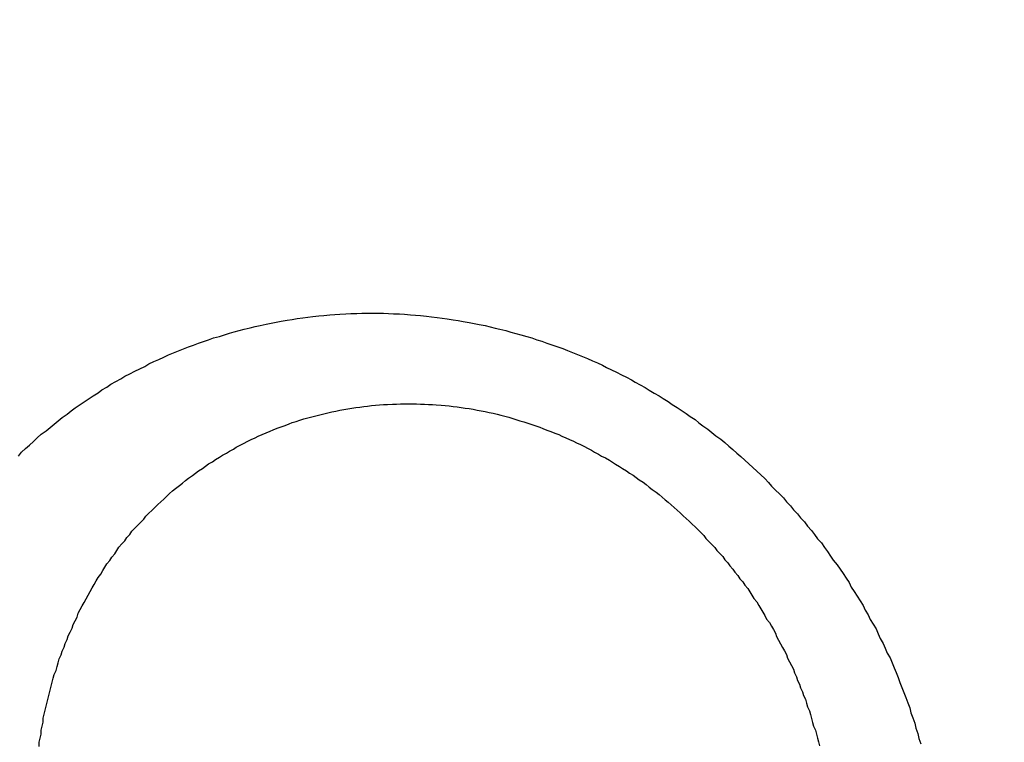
# Model space of a CAD drawing. Header units: millimetres. Extents: x -604189 to 881711, y -381903 to -7297.
# Tile 722 of 1056: x -572232.04 to -572222.15, y -161871.8 to -161864.54. Entities that reach past the tile are written whole.
import ezdxf

# ---------------------------------------------------------------- set-up
doc = ezdxf.new("R2010")
doc.units = ezdxf.units.MM
doc.header["$LTSCALE"] = 100
doc.linetypes.add('0.5_0.5', pattern=[1, 0.5, -0.5])
doc.linetypes.add('ACAD_ISO04W100', pattern=[30.5, 24, -3, 0.5, -3])
doc.layers.get('Defpoints').update_dxf_attribs({"color": 30})
doc.layers.add('OPIS', color=7, linetype='Continuous')
doc.layers.add('strop osie', color=80, linetype='ACAD_ISO04W100', lineweight=5)
doc.styles.get("Standard").update_dxf_attribs({"font": 'romans.shx', "width": 0.5})
doc.dimstyles.new('1 50', dxfattribs={"dimtxt": 150, "dimasz": 80, "dimexe": 1, "dimexo": 1, "dimgap": 20, "dimtad": 1, "dimdec": 0, "dimlfac": 0.1, "dimtxsty": 'Standard', "dimblk": 'ARCHTICK', "dimcen": 200, "dimclrd": 2, "dimadec": 1, "dimazin": 0, "dimtfac": 1, "dimtdec": 0, "dimtmove": 0, "dimatfit": 3, "dimldrblk": 'ARCHTICK', "dimfxl": 120, "dimfxlon": 1, "dimtfill": 1, "dimarcsym": 0})

# ---------------------------------------------------------------- blocks, each defined once
blk = doc.blocks.new('_ArchTick')
at = {"layer": 'strop osie', "color": 0, "const_width": 0.15}
blk.add_lwpolyline([(-0.5, -0.5), (0.5, 0.5)], dxfattribs=at)
blk = doc.blocks.new('*D3294')
at = {"layer": 'Defpoints', "color": 0, "linetype": 'ByBlock', "lineweight": 5, "transparency": 16777216}
for p in [(-595783.1257, -159420.3032), (-593748.9238, -159420.3032), (-552118.9353, -179940.3025)]:
    blk.add_point(p, dxfattribs=at)
at = {"layer": 'OPIS', "color": 0, "linetype": 'Continuous', "lineweight": -2, "transparency": 16777216}
for p, q in [((-595723.1257, -159420.3032), (-595784.1257, -159420.3032)), ((-595723.1257, -179940.3025), (-595784.1257, -179940.3025))]:
    blk.add_line(p, q, dxfattribs=at)
at = {"layer": 'OPIS', "color": 2, "lineweight": -2, "transparency": 16777216}
blk.add_line((-595783.1257, -179940.3025), (-595783.1257, -159420.3032), dxfattribs=at)
at = {"layer": 'OPIS', "color": 2, "linetype": 'ByBlock', "lineweight": -2, "transparency": 16777216, "xscale": 80, "yscale": 80, "zscale": 80}
for p, rotation in [((-595783.1257, -159420.3032), 90), ((-595783.1257, -179940.3025), 270)]:
    blk.add_blockref('_ArchTick', p, dxfattribs=dict(at, rotation=rotation))
at = {"layer": 'OPIS', "color": 0, "linetype": 'ByBlock', "lineweight": 13, "transparency": 16777216, "insert": (-595878.1257, -169680.3029), "char_height": 150, "attachment_point": 5, "rotation": 90, "bg_fill": 3, "box_fill_scale": 1.1, "bg_fill_color": 256, "bg_fill_true_color": 13158600, "bg_fill_transparency": 0}
blk.add_mtext('2052', dxfattribs=at)

msp = doc.modelspace()

# ---------------------------------------------------------------- hatches: boundary and pattern name
at = {"layer": 'OPIS', "linetype": 'ByBlock', "lineweight": 9}
h = msp.add_hatch(dxfattribs=at)
h.set_pattern_fill('ANSI37', color=0, scale=120, angle=45)
h.set_pattern_definition([(90, (-306927.96, 32475.8), (-381, 0), []), (180, (-306927.96, 32475.8), (-6e-14, -381), [])])
h.paths.add_polyline_path([(-564958.9143, -172987.7849), (-564958.9143, -172265.2915), (-565588.9143, -172265.2914), (-565588.9143, -172265.2915), (-565628.9143, -172265.2915), (-565628.9143, -172420.3002), (-565928.9143, -172420.3002), (-565928.9143, -172265.2933), (-565968.9143, -172265.2933), (-566598.9143, -172265.2933), (-566598.9143, -172987.7915, -0.414214), (-566255.9777, -173330.7281, -0.414052), (-566598.725, -173673.6646), (-564960.2013, -173673.6557, -0.413115), (-565301.8509, -173330.7215, -0.414214)])
h.paths.add_polyline_path([(-563317.8525, -172270.2851), (-563958.9143, -172270.2851), (-563958.9143, -172270.2852), (-563998.9143, -172270.2852), (-563998.9143, -172420.3002), (-564288.9143, -172420.3002), (-564288.9143, -172265.2915), (-564328.9143, -172265.2915), (-564958.9143, -172265.2915), (-564958.9143, -172987.7849, -0.414214), (-564615.9777, -173330.7215, -0.414052), (-564958.725, -173673.6581), (-563319.8686, -173673.6588, -0.412493), (-563660.7891, -173330.7281, -0.414214), (-563317.8525, -172987.7915)])
h.paths.add_polyline_path([(-562443.9214, -172420.3002), (-562658.9143, -172420.3002), (-562658.9143, -172270.2852), (-562698.9143, -172270.2852), (-563317.8525, -172270.2851), (-563317.8525, -172987.7915, -0.414214), (-562974.9159, -173330.7281, -0.414052), (-563317.6632, -173673.6646), (-562443.9208, -173685.5043)])
h.paths.add_polyline_path([(-562030.3967, -172946.8353, -0.330214), (-561835.8206, -172684.34, -0.155268), (-561986.9735, -172216.9478, -0.443866), (-562283.9735, -172485.5944), (-562283.9735, -172198.9478), (-562289.8235, -172198.9478), (-562289.8235, -172161.1478), (-562318.9235, -172161.1478), (-562318.9235, -172420.3002), (-562443.9214, -172420.3002), (-562443.9208, -173690.9055), (-562060.9282, -173690.6941), (-562060.9282, -173828.803), (-561442.163, -173828.803), (-561440.5975, -173828.0414), (-561440.5975, -173828.803), (-560917.6142, -173828.803), (-560910.3064, -172420.3002), (-561118.9235, -172420.3002), (-561118.9235, -172161.1478), (-561141.4235, -172161.1478), (-561141.4235, -172207.9478), (-561147.2735, -172207.9478), (-561147.2735, -173026.4977, -0.106281), (-561482.3728, -172966.0639, -0.965528)])
h.paths.add_polyline_path([(-569358.9142, -172147.2979), (-569368.9142, -172147.2979), (-569368.9142, -172152.2979), (-569358.9142, -172420.3002)], flags=16)
h.paths.add_polyline_path([(-569434.4142, -172167.5659), (-569436.6843, -172167.0368, -0.348623), (-569444.4142, -172157.2979, -0.414214), (-569434.4142, -172147.2979), (-569432.9142, -172147.2979), (-569432.9142, -172137.2979), (-569412.9142, -172137.2979), (-569412.9142, -172095.2979), (-569358.9142, -172095.2979), (-569358.9142, -172147.2979), (-569368.9142, -172152.2979)], flags=16)
h.paths.add_polyline_path([(-569444.4142, -172157.2979, -1), (-569424.4142, -172157.2979, -0.414214), (-569434.4142, -172167.2979), (-569434.4142, -172167.5659), (-569432.1441, -172167.0368, -0.482996)], flags=16)
h.paths.add_polyline_path([(-570317.7645, -172888.1592, -1), (-569769.0659, -172888.1592, -1)], flags=16)
h.paths.add_polyline_path([(-566598.9143, -172265.2933), (-567228.9143, -172265.2932), (-567228.9143, -172265.2933), (-567268.9143, -172265.2933), (-567268.9143, -172420.3002), (-567568.9143, -172420.3002), (-567568.9143, -172265.2915), (-567608.9143, -172265.2915), (-568238.9143, -172265.2915), (-568238.9143, -172987.7885, -0.414214), (-567895.9777, -173330.7251, -1), (-568581.8509, -173330.7251, -0.414214), (-568238.9143, -172987.7885), (-568238.9143, -172265.2915), (-568868.9143, -172265.2914), (-568868.9143, -172265.2915), (-568908.9143, -172265.2915), (-568908.9143, -172420.3002), (-569233.9141, -172420.3002), (-569233.9134, -173827.2149), (-569188.9292, -173827.1901), (-569188.9293, -173694.6285), (-566598.725, -173673.6646, -0.414375), (-566941.8509, -173330.7281, -0.414214), (-566598.9143, -172987.7915)])
h.paths.add_polyline_path([(-572120.7861, -158265.6153), (-571320.7905, -158262.9469), (-571633.0051, -158577.2512, -0.297068), (-571469.4557, -158828.2311, -0.419695), (-571748.9289, -159102.5325), (-571748.9289, -159611.059), (-571275.7133, -159611.059), (-571214.4289, -159611.059), (-571192.4289, -159611.059), (-571148.4289, -159611.059), (-571148.4289, -159601.059), (-571085.4289, -159601.059), (-570335.9416, -159605.1091), (-570335.9416, -159420.3032), (-569233.9208, -159420.3032), (-569233.9215, -158097.4441), (-574223.9215, -158097.4441), (-574223.9208, -159420.3032), (-573158.9289, -159420.3032), (-573158.9289, -159611.059), (-573086.9289, -159611.059), (-572477.4289, -159612.0718), (-572477.4289, -159611.059), (-572455.4289, -159611.059), (-572411.4289, -159611.059), (-572411.4289, -159601.059), (-572348.4289, -159601.059), (-571748.9289, -159603.4504), (-571748.9289, -159102.5325, -0.408754), (-572018.1543, -158828.2311, -0.334215), (-571819.7867, -158564.6134)])
h.paths.add_polyline_path([(-571515.0355, -159592.3663), (-571515.3386, -159252.6666), (-571963.1147, -159253.0661), (-571962.8116, -159592.7658)], flags=24)
h.paths.add_polyline_path([(-571705.0614, -158166.8814), (-571705.0614, -157654.1195), (-571945.0614, -157654.1195), (-571945.0614, -158166.8814)], flags=9)
h.paths.add_polyline_path([(-563090.358, -172828.2202), (-563090.6671, -172481.8492), (-563538.4432, -172482.2487), (-563538.1341, -172828.6197)], flags=9)
h.paths.add_polyline_path([(-561529.7772, -172649.9897), (-561530.0862, -172303.6187), (-561977.8623, -172304.0182), (-561977.5533, -172650.3892)], flags=25)
h.paths.add_polyline_path([(-561455.9618, -173757.5308), (-561455.9618, -174270.2927), (-561215.9618, -174270.2927), (-561215.9618, -173757.5308)], flags=9)
h.paths.add_polyline_path([(-569817.151, -172584.6424), (-569817.454, -172244.9427), (-570265.2301, -172245.3422), (-570264.927, -172585.0419)], flags=24)
h.paths.add_polyline_path([(-570193.4152, -172731.4925), (-570193.4152, -173044.8258), (-569893.4152, -173044.8258), (-569893.4152, -172731.4925)], flags=8)
h.paths.add_polyline_path([(-570746.5628, -173757.5308), (-570746.5628, -174270.2927), (-570506.5628, -174270.2927), (-570506.5628, -173757.5308)], flags=9)
h.paths.add_polyline_path([(-570778.7826, -172791.6893), (-570246.6398, -172791.6893), (-570246.6398, -172566.6893), (-570778.7826, -172566.6893)], flags=24)
h.paths.add_polyline_path([(-572214.9647, -173241.7514), (-569885.679, -173241.7514), (-569885.679, -172973.8943), (-572214.9647, -172973.8943)], flags=24)
edge = h.paths.add_edge_path()
edge.add_line((-569358.9142, -172220.2973), (-569358.9142, -171970.3002))
edge.add_line((-569358.9142, -171970.3002), (-572181.9015, -171970.3002))
edge.add_line((-572181.9015, -171970.3002), (-572181.9015, -172095.2979))
edge.add_line((-572181.9015, -172095.2979), (-572109.9015, -172095.2979))
edge.add_line((-572109.9015, -172095.2979), (-572048.617, -172095.2979))
edge.add_line((-572048.617, -172095.2979), (-571561.6859, -172095.2979))
edge.add_line((-571561.6859, -172095.2979), (-571500.4015, -172095.2979))
edge.add_line((-571500.4015, -172095.2979), (-571478.4015, -172095.2979))
edge.add_line((-571478.4015, -172095.2979), (-571456.4015, -172095.2979))
edge.add_line((-571456.4015, -172095.2979), (-571395.117, -172095.2979))
edge.add_line((-571395.117, -172095.2979), (-570908.1987, -172095.2979))
edge.add_line((-570908.1987, -172095.2979), (-570846.9142, -172095.2979))
edge.add_line((-570846.9142, -172095.2979), (-570774.9142, -172095.2979))
edge.add_line((-570774.9142, -172095.2979), (-570728.9142, -172095.2979))
edge.add_line((-570728.9142, -172095.2979), (-570728.9142, -172085.2979))
edge.add_line((-570728.9142, -172085.2979), (-570665.9142, -172085.2979))
edge.add_line((-570665.9142, -172085.2979), (-569465.9142, -172095.2979))
edge.add_line((-569465.9142, -172095.2979), (-570268.581, -172095.2979))
edge.add_line((-570268.581, -172095.2979), (-570268.581, -172119.7979))
edge.add_line((-570268.581, -172119.7979), (-570197.581, -172119.7979))
edge.add_line((-570197.581, -172119.7979), (-569593.1987, -172119.7979))
edge.add_line((-569593.1987, -172119.7979), (-569516.9142, -172119.7979))
edge.add_line((-569516.9142, -172119.7979), (-569516.9142, -172139.7979))
edge.add_line((-569516.9142, -172139.7979), (-569593.1987, -172139.7979))
edge.add_line((-569593.1987, -172139.7979), (-570228.9142, -172139.7979))
edge.add_line((-570228.9142, -172139.7979), (-570268.581, -172139.7979))
edge.add_line((-570268.581, -172139.7979), (-570268.581, -172147.2979))
edge.add_line((-570268.581, -172147.2979), (-570288.581, -172147.2979))
edge.add_line((-570288.581, -172147.2979), (-570367.581, -172147.2979))
edge.add_arc((-570667.4142, -172157.2979), 300, -95.73917, 1.910213, ccw=False)
edge.add_line((-570697.4142, -172455.7941), (-570697.4142, -172167.5659))
edge.add_line((-570697.4142, -172167.5659), (-570772.9142, -172149.9669))
edge.add_line((-570772.9142, -172149.9669), (-570772.9142, -172147.2979))
edge.add_line((-570772.9142, -172147.2979), (-570846.9142, -172147.2979))
edge.add_line((-570846.9142, -172147.2979), (-570908.1987, -172147.2979))
edge.add_line((-570908.1987, -172147.2979), (-571395.117, -172147.2979))
edge.add_line((-571395.117, -172147.2979), (-571456.4015, -172147.2979))
edge.add_line((-571456.4015, -172147.2979), (-571478.4015, -172147.2979))
edge.add_line((-571478.4015, -172147.2979), (-571500.4015, -172147.2979))
edge.add_line((-571500.4015, -172147.2979), (-571561.6859, -172147.2979))
edge.add_line((-571561.6859, -172147.2979), (-572048.617, -172147.2979))
edge.add_line((-572048.617, -172147.2979), (-572109.9015, -172147.2979))
edge.add_line((-572109.9015, -172147.2979), (-572181.9015, -172147.2979))
edge.add_line((-572181.9015, -172147.2979), (-572181.9015, -172420.3002))
edge.add_line((-572181.9015, -172420.3002), (-572288.93, -172420.3002))
edge.add_line((-572288.93, -172420.3002), (-572288.9292, -173828.9012))
edge.add_line((-572288.9292, -173828.9012), (-569233.9134, -173827.2149))
edge.add_line((-569233.9134, -173827.2149), (-569233.9142, -172220.2972))
edge.add_line((-569233.9142, -172220.2972), (-569358.9142, -172220.2973))
at = {"layer": 'OPIS', "linetype": 'ByBlock', "lineweight": 15}
h = msp.add_hatch(dxfattribs=at)
h.set_pattern_fill('ANSI37', color=0, scale=80, angle=45)
h.set_pattern_definition([(90, (-306927.96, 32475.8), (-254, 0), []), (180, (-306927.96, 32475.8), (-3e-14, -254), [])])
h.paths.add_polyline_path([(-559745.6161, -168470.3032), (-559845.6161, -168470.3032), (-559845.6161, -168410.3032), (-559745.6161, -168410.3032), (-559745.6161, -168350.3032), (-560845.6161, -168350.3032), (-560845.6161, -168410.3032), (-560745.6161, -168410.3032), (-560745.6161, -168470.3032, 0.267949), (-560295.6161, -169249.7261), (-560295.6161, -169481.1844, -0.414214), (-559952.6795, -169824.121, -1), (-560638.5527, -169824.121, -0.414214), (-560295.6161, -169481.1844), (-560295.6161, -169249.7261, -0.267949), (-560745.6161, -168470.3032), (-560845.6161, -168470.3032), (-560845.6161, -168350.3032), (-561118.9235, -168350.3032), (-561118.9235, -172095.2912), (-559553.9216, -172095.2896), (-559553.9235, -168350.3032), (-559745.6161, -168350.3032)])
h.paths.add_polyline_path([(-560989.2376, -171970.2882), (-560989.2376, -171369.4302), (-560514.2381, -171369.4302, -0.414232), (-560506.2376, -171377.4302), (-560506.2376, -171961.4357, -0.403374), (-560513.9405, -171969.4302), (-560989.2376, -171969.4302), (-560998.9235, -171970.2883)], flags=16)
h.paths.add_polyline_path([(-560569.2376, -171447.4302), (-560569.2376, -171891.4302, -0.414209), (-560619.2368, -171941.4302), (-560824.2357, -171941.4318, -0.414225), (-560874.2376, -171891.4318), (-560874.2376, -171447.4318, -0.414209), (-560824.2384, -171397.4318), (-560619.238, -171397.4302, -0.414216)], flags=0)
h.paths.add_polyline_path([(-560754.7376, -171692.2717), (-560768.2641, -171689.5342), (-560778.5199, -171674.0914), (-560777.5796, -171669.433), (-560791.3376, -171669.433), (-560788.5131, -171683.4206), (-560780.6181, -171695.3108), (-560768.7278, -171703.2059), (-560754.7376, -171706.0309)], flags=0)
h.paths.add_polyline_path([(-560926.5376, -171669.4319), (-560944.0375, -171669.4319), (-560944.0376, -171669.4319), (-560938.9119, -171681.8063), (-560926.5376, -171686.9319)], flags=0)
h.paths.add_polyline_path([(-559553.9256, -164304.9199), (-559553.9257, -164080.3032), (-560998.9235, -164080.3032), (-560998.9235, -164130.3032), (-561051.7578, -164130.3032), (-561051.7578, -164230.3032), (-561112.4092, -164230.3032), (-561118.2586, -165128.2363), (-561111.7578, -165130.3032), (-561051.7578, -165130.3032), (-561051.7578, -165230.3032), (-560998.9235, -165230.3032), (-560998.9235, -165930.3032), (-560968.9235, -165930.3032), (-559691.7578, -165930.3032), (-559691.7578, -166884.9244, -0.259771), (-560368.4683, -166480.3032), (-560576.7808, -166480.3032, -0.694758), (-561118.9235, -166682.1405), (-561118.9235, -167150.3032), (-559553.9241, -167150.3032), (-559553.9249, -165742.5853, -0.501722), (-560517.8869, -165023.7527, -0.501722)])
h.paths.add_polyline_path([(-561051.7578, -166930.3032), (-561051.7578, -167030.3032), (-561111.7578, -167030.3032), (-561111.7578, -166930.3032)], flags=16)
h.paths.add_polyline_path([(-559553.9256, -164304.9199, 0.501722), (-560517.8869, -165023.7527, 0.501722), (-559553.9249, -165742.5853)], flags=17)
h.paths.add_polyline_path([(-559017.8869, -165023.7527, 0.331805), (-559553.9256, -164304.9199), (-559553.9249, -165742.5853, 0.331804)], flags=17)
h.paths.add_polyline_path([(-558393.9201, -165930.3032), (-559553.9248, -165930.3032), (-559553.9242, -167030.3032), (-558393.9201, -167030.3032)])
edge = h.paths.add_edge_path(flags=16)
edge.add_ellipse((-558869.2567, -166529.0581), major_axis=(0, 174.9447), ratio=0.83560798, start_angle=0, end_angle=180, ccw=False)
edge.add_line((-558869.0233, -166354.0889), (-558868.8365, -166354.1133))
edge.add_line((-558868.8365, -166354.1133), (-558551.7582, -166354.1133))
edge.add_ellipse((-558534.0421, -166361.1263), major_axis=(0, 22.0682), ratio=0.9052568, start_angle=0, end_angle=83.73181, ccw=False)
edge.add_line((-558534.0421, -166339.0581), (-558415.4419, -166339.0581))
edge.add_line((-558415.4419, -166339.0581), (-558415.4419, -166719.058))
edge.add_line((-558415.4419, -166719.058), (-558534.0421, -166719.058))
edge.add_ellipse((-558534.0421, -166696.9898), major_axis=(0, 22.0682), ratio=0.9052568, start_angle=108.52912, end_angle=180, ccw=False)
edge.add_line((-558552.9839, -166704.0028), (-558869.2567, -166704.0028))
edge = h.paths.add_edge_path(flags=16)
edge.add_ellipse((-558655.1487, -165473.0705), major_axis=(119.5767, 0), ratio=0.97546159, start_angle=134.53493, end_angle=225.46507, ccw=False)
edge.add_ellipse((-558571.3619, -165553.0941), major_axis=(-236.8278, 0), ratio=0.97546159, start_angle=293.077059, end_angle=315.064585, ccw=False)
edge.add_ellipse((-558581.1214, -165519.0637), major_axis=(-200.9624, 0), ratio=0.97546159, start_angle=268.869132, end_angle=294.416017, ccw=False)
edge.add_line((-558577.1552, -165323.0707), (-558434.7252, -165323.0707))
edge.add_line((-558434.7252, -165323.0707), (-558434.7252, -165623.0703))
edge.add_line((-558434.7252, -165623.0703), (-558577.1552, -165623.0703))
edge.add_ellipse((-558581.1214, -165427.0774), major_axis=(200.9624, 0), ratio=0.97546159, start_angle=245.583983, end_angle=271.130868, ccw=False)
edge.add_ellipse((-558571.3619, -165393.0469), major_axis=(-236.8278, 0), ratio=0.97546159, start_angle=404.935415, end_angle=426.922941, ccw=False)
h.paths.add_polyline_path([(-559691.7578, -166075.3032), (-560476.9877, -166075.3032, 0.131652), (-560368.4683, -166480.3032), (-559691.7578, -166480.3032)], flags=17)
h.paths.add_polyline_path([(-560476.9877, -166075.3032), (-559691.7578, -166075.3032), (-559691.7578, -165930.3032), (-560991.7578, -165930.3032), (-561051.7578, -165930.3032), (-561051.7578, -166030.3032), (-561118.9235, -166030.3032), (-561118.9235, -166278.4659, -0.694758), (-560576.7808, -166480.3032), (-560368.4683, -166480.3032, -0.131652)], flags=17)
h.paths.add_polyline_path([(-571773.9197, -161590.5433), (-574108.1879, -161590.5433), (-574098.9171, -166615.2859), (-571773.9197, -166615.2837)])
h.paths.add_polyline_path([(-559933.2163, -164919.2007), (-558639.2026, -164919.2007), (-558639.2026, -164793.3399), (-559933.2163, -164793.3399)], flags=25)
h.paths.add_polyline_path([(-560038.7197, -166687.5881), (-559732.9898, -166687.5881), (-559732.9898, -166284.5895), (-560038.7197, -166284.5895)], flags=25)
h.paths.add_polyline_path([(-559928.8713, -165007.0998), (-559413.7498, -165007.0998), (-559413.7498, -164907.7601), (-559928.8713, -164907.7601)], flags=9)
h.paths.add_polyline_path([(-559933.2163, -164919.2007), (-558639.2026, -164919.2007), (-558639.2026, -164793.3399), (-559933.2163, -164793.3399)], flags=25)
h.paths.add_polyline_path([(-560330.8592, -165014.5781), (-559994.1825, -165014.5781), (-559994.1825, -164899.1947), (-560330.8592, -164899.1947)], flags=24)
h.paths.add_polyline_path([(-560290.2043, -164902.8369), (-560108.3543, -164902.8369), (-560108.3543, -164804.8069), (-560290.2043, -164804.8069)], flags=24)
h.paths.add_polyline_path([(-560498.8656, -166997.3416), (-559983.7441, -166997.3416), (-559983.7441, -166898.0019), (-560498.8656, -166898.0019)], flags=24)
h.paths.add_polyline_path([(-560498.7904, -166887.3416), (-559655.7235, -166887.3416), (-559655.7235, -166788.0019), (-560498.7904, -166788.0019)], flags=24)
h.paths.add_polyline_path([(-560900.8535, -167004.8199), (-560564.1768, -167004.8199), (-560564.1768, -166889.4365), (-560900.8535, -166889.4365)], flags=24)
h.paths.add_polyline_path([(-560860.1986, -166893.0787), (-560678.3486, -166893.0787), (-560678.3486, -166795.0487), (-560860.1986, -166795.0487)], flags=24)
h.paths.add_polyline_path([(-560525.1681, -170610.564), (-560010.0466, -170610.564), (-560010.0466, -170511.2243), (-560525.1681, -170511.2243)], flags=24)
h.paths.add_polyline_path([(-560529.5131, -170522.665), (-559444.307, -170522.665), (-559444.307, -170396.8042), (-560529.5131, -170396.8042)], flags=9)
h.paths.add_polyline_path([(-560927.156, -170618.0423), (-560590.4793, -170618.0423), (-560590.4793, -170502.659), (-560927.156, -170502.659)], flags=24)
h.paths.add_polyline_path([(-560886.5011, -170506.3012), (-560704.6511, -170506.3012), (-560704.6511, -170408.2712), (-560886.5011, -170408.2712)], flags=24)
h.paths.add_polyline_path([(-560065.2995, -168940.3582), (-560065.2995, -168600.6584), (-560513.0758, -168600.6584), (-560513.0758, -168940.3582)], flags=24)
h.paths.add_polyline_path([(-559111.5256, -164087.3863), (-558760.9896, -164087.3863), (-558760.8154, -164093.1916), (-558760.6443, -164098.997), (-558760.4763, -164104.8025), (-558760.3114, -164110.6081), (-558760.1497, -164116.4138), (-558759.991, -164122.2195), (-558759.8355, -164128.0254), (-558759.683, -164133.8313), (-558759.5337, -164139.6373), (-558759.3874, -164145.4434), (-558759.2442, -164151.2496), (-558759.1041, -164157.0558), (-558758.9671, -164162.8622), (-558758.8332, -164168.6685), (-558758.7024, -164174.475), (-558758.5746, -164180.2815), (-558758.4499, -164186.0881), (-558758.3283, -164191.8948), (-558758.2098, -164197.7015), (-558758.0943, -164203.5083), (-558757.9818, -164209.3151), (-558757.8725, -164215.122), (-558757.7661, -164220.929), (-558757.6628, -164226.736), (-558757.5626, -164232.5431), (-558757.4654, -164238.3502), (-558757.3712, -164244.1574), (-558757.2801, -164249.9646), (-558757.1919, -164255.7719), (-558757.1068, -164261.5792), (-558757.0248, -164267.3865), (-558756.9458, -164273.1939), (-558756.8699, -164279.0014), (-558756.7972, -164284.8089), (-558756.7276, -164290.6164), (-558756.6612, -164296.4239), (-558756.5981, -164302.2315), (-558756.5382, -164308.0392), (-558756.4815, -164313.8468), (-558756.4282, -164319.6545), (-558756.3782, -164325.4622), (-558756.3315, -164331.2699), (-558756.2883, -164337.0777), (-558756.2484, -164342.8855), (-558756.2118, -164348.6933), (-558756.1781, -164354.5011), (-558756.1471, -164360.309), (-558756.1182, -164366.1168), (-558756.0913, -164371.9247), (-558756.066, -164377.7326), (-558756.0419, -164383.5405), (-558756.0201, -164389.3484), (-558756.0043, -164395.1563), (-558755.9986, -164400.9642), (-558756.0069, -164406.7722), (-558756.0313, -164412.5801), (-558756.0727, -164418.3878), (-558756.1321, -164424.1955), (-558756.2103, -164430.0028), (-558756.3078, -164435.8099), (-558756.4249, -164441.6166), (-558756.5621, -164447.4229), (-558756.7197, -164453.2287), (-558756.8982, -164459.0339), (-558757.098, -164464.8385), (-558757.3197, -164470.6423), (-558757.5651, -164476.4453), (-558757.8369, -164482.2469), (-558758.1378, -164488.0471), (-558758.4702, -164493.8454), (-558758.8369, -164499.6416), (-558759.2405, -164505.4354), (-558759.6838, -164511.2264), (-558760.1745, -164517.0136), (-558760.7255, -164522.7951), (-558761.3496, -164528.5691), (-558762.0603, -164534.3333), (-558762.8742, -164540.0838), (-558763.8091, -164545.8157), (-558764.8827, -164551.5243), (-558766.1165, -164557.2013), (-558767.5383, -164562.8323), (-558769.1771, -164568.402), (-558771.0625, -164573.8941), (-558773.2333, -164579.28), (-558775.7351, -164584.5205), (-558778.6098, -164589.5655), (-558781.8966, -164594.3536), (-558785.6282, -164598.7982), (-558789.8079, -164602.8267), (-558794.3738, -164606.4129), (-558799.2553, -164609.5564), (-558804.3822, -164612.2836), (-558809.6945, -164614.6285), (-558815.1428, -164616.63), (-558820.6944, -164618.3259), (-558826.3252, -164619.7535), (-558832.0112, -164620.9496), (-558837.7322, -164621.9498), (-558843.479, -164622.7861), (-558849.2444, -164623.4899), (-558855.0211, -164624.092), (-558860.8052, -164624.6116), (-558866.5954, -164625.0558), (-558872.3908, -164625.4311), (-558878.1904, -164625.7436), (-558883.9932, -164625.9992), (-558889.7982, -164626.2039), (-558895.6045, -164626.3635), (-558901.4113, -164626.4837), (-558907.2185, -164626.5703), (-558913.026, -164626.6286), (-558918.8337, -164626.6643), (-558924.6416, -164626.6829), (-558930.4496, -164626.69), (-558936.2576, -164626.6911), (-558941.5211, -164626.6903), (-558946.7847, -164626.6852), (-558952.0483, -164626.6715), (-558957.3117, -164626.645), (-558962.575, -164626.6016), (-558967.8379, -164626.537), (-558973.1003, -164626.447), (-558978.3622, -164626.3275), (-558983.6233, -164626.1742), (-558988.8833, -164625.9829), (-558994.1416, -164625.7497), (-558999.3976, -164625.4704), (-559004.6507, -164625.1407), (-559009.9001, -164624.756), (-559015.1446, -164624.3114), (-559020.3833, -164623.802), (-559025.6144, -164623.2197), (-559030.834, -164622.543), (-559036.0369, -164621.7475), (-559041.2162, -164620.8117), (-559046.3638, -164619.7132), (-559051.4663, -164618.4241), (-559056.5084, -164616.9152), (-559061.4697, -164615.1596), (-559066.3259, -164613.1306), (-559071.0433, -164610.7989), (-559075.5827, -164608.1366), (-559079.8942, -164605.1211), (-559083.9247, -164601.7377), (-559087.6216, -164597.9954), (-559090.9448, -164593.9181), (-559093.9051, -164589.5659), (-559096.5268, -164585.003), (-559098.8391, -164580.2753), (-559100.8727, -164575.4217), (-559102.6616, -164570.4717), (-559104.2381, -164565.4504), (-559105.625, -164560.3732), (-559106.8432, -164555.253), (-559107.9147, -164550.0999), (-559108.8603, -164544.9227), (-559109.6947, -164539.7262), (-559110.4308, -164534.5143), (-559111.0819, -164529.2909), (-559111.6605, -164524.0593), (-559112.1765, -164518.8213), (-559112.6393, -164513.5782), (-559113.0584, -164508.3314), (-559113.442, -164503.0819), (-559113.7937, -164497.8303), (-559114.1161, -164492.5768), (-559114.4116, -164487.3217), (-559114.6825, -164482.0653), (-559114.9304, -164476.8077), (-559115.1568, -164471.5491), (-559115.3631, -164466.2897), (-559115.5507, -164461.0296), (-559115.7201, -164455.7689), (-559115.8719, -164450.5077), (-559116.0067, -164445.2459), (-559116.1249, -164439.9838), (-559116.2269, -164434.7214), (-559116.3128, -164429.4586), (-559116.383, -164424.1957), (-559116.4377, -164418.9325), (-559116.4775, -164413.6692), (-559116.5031, -164408.4059), (-559116.5152, -164403.1424), (-559116.515, -164397.879), (-559116.5049, -164392.6156), (-559116.488, -164387.3522), (-559116.4673, -164382.0887), (-559116.4453, -164376.8253), (-559116.4222, -164371.5619), (-559116.3978, -164366.2985), (-559116.3718, -164361.0352), (-559116.344, -164355.7718), (-559116.3141, -164350.5084), (-559116.2819, -164345.2451), (-559116.2472, -164339.9818), (-559116.2097, -164334.7185), (-559116.1693, -164329.4552), (-559116.1262, -164324.1919), (-559116.0804, -164318.9287), (-559116.0318, -164313.6655), (-559115.9805, -164308.4023), (-559115.9265, -164303.1391), (-559115.8698, -164297.876), (-559115.8105, -164292.6129), (-559115.7486, -164287.3498), (-559115.6841, -164282.0868), (-559115.617, -164276.8237), (-559115.5473, -164271.5608), (-559115.4751, -164266.2978), (-559115.4004, -164261.0349), (-559115.3232, -164255.772), (-559115.2436, -164250.5092), (-559115.1614, -164245.2464), (-559115.0768, -164239.9836), (-559114.9897, -164234.7209), (-559114.9001, -164229.4582), (-559114.808, -164224.1955), (-559114.7134, -164218.9329), (-559114.6163, -164213.6704), (-559114.5167, -164208.4079), (-559114.4146, -164203.1454), (-559114.3099, -164197.883), (-559114.2028, -164192.6207), (-559114.0931, -164187.3584), (-559113.9808, -164182.0961), (-559113.8661, -164176.834), (-559113.7488, -164171.5718), (-559113.6289, -164166.3097), (-559113.5065, -164161.0477), (-559113.3815, -164155.7858), (-559113.254, -164150.5239), (-559113.124, -164145.262), (-559112.9914, -164140.0003), (-559112.8563, -164134.7385), (-559112.7186, -164129.4769), (-559112.5783, -164124.2153), (-559112.4356, -164118.9538), (-559112.2903, -164113.6924), (-559112.1424, -164108.431), (-559111.992, -164103.1697), (-559111.8391, -164097.9085), (-559111.6836, -164092.6474)])
edge = h.paths.add_edge_path()
edge.add_line((-558393.9201, -164080.3032), (-559553.9257, -164080.3032))
edge.add_line((-559553.9257, -164080.3032), (-559553.9256, -164304.9199))
edge.add_arc((-559767.8869, -165023.7527), 750, 0, 73.4243141, ccw=False)
edge.add_arc((-559767.8869, -165023.7527), 750, -73.424255, 0, ccw=False)
edge.add_line((-559553.9249, -165742.5853), (-559553.9248, -165830.3032))
edge.add_line((-559553.9248, -165830.3032), (-558393.9201, -165830.3032))
edge.add_line((-558393.9201, -165830.3032), (-558393.9201, -164080.3032))

# ---------------------------------------------------------------- next in the draw order: dimensions: what is measured, and where the dimension line sits
at = {"layer": 'OPIS', "color": 0, "linetype": 'ByBlock', "lineweight": 13}
dim = msp.add_linear_dim(base=(-595783.1257, -159420.3032), p1=(-552118.9353, -179940.3025), p2=(-593748.9238, -159420.3032), angle=90, dimstyle='1 50', override={"dimtmove": 1, "dimfxl": 60, "dimarcsym": 1}, dxfattribs=at)
dim.commit()
dim.dimension.update_dxf_attribs({"geometry": '*D3294', "text_midpoint": (-595878.1257, -169680.3029)})

# ---------------------------------------------------------------- next in the draw order: hatches: boundary and pattern name
at = {"layer": 'OPIS', "linetype": '0.5_0.5', "lineweight": 13}
h = msp.add_hatch(dxfattribs=at)
h.set_pattern_fill('ANSI37', color=0, scale=130)
h.set_pattern_definition([(45, (-597218.54, 256668.8), (-291.85832, 291.85832), []), (135, (-597218.54, 256668.8), (-291.85832, -291.85832), [])])
edge = h.paths.add_edge_path(flags=16)
edge.add_line((-570958.9159, -168985.2814), (-571058.9159, -168985.2814))
edge.add_line((-571058.9159, -168985.2814), (-572598.9159, -168985.2814))
edge.add_line((-572598.9159, -168985.2814), (-572598.9151, -170470.3002))
edge.add_line((-572598.9151, -170470.3002), (-570825.7626, -170470.3002))
edge.add_arc((-570508.9159, -170339.0992), 342.9366, 180, 202.49364, ccw=False)
edge.add_arc((-570508.9159, -170339.0992), 342.9366, 90, 180, ccw=False)
edge.add_line((-570508.9159, -169996.1626), (-570508.9159, -169764.7043))
edge.add_arc((-570058.9159, -168985.2814), 900, 180.0000001, 240, ccw=False)
edge = h.paths.add_edge_path(flags=17)
edge.add_line((-569358.9153, -170085.2814), (-569358.9159, -168985.2814))
edge.add_line((-569358.9159, -168985.2814), (-569358.9169, -168985.2814))
edge.add_line((-569358.9169, -168985.2814), (-569958.9159, -168985.2814))
edge.add_line((-569958.9159, -168985.2814), (-570058.9159, -168985.2814))
edge.add_line((-570058.9159, -168985.2814), (-570058.9159, -168925.2814))
edge.add_line((-570058.9159, -168925.2814), (-569958.9159, -168925.2814))
edge.add_line((-569958.9159, -168925.2814), (-569958.9159, -168865.2814))
edge.add_line((-569958.9159, -168865.2814), (-569358.9159, -168865.2814))
edge.add_line((-569358.9159, -168865.2814), (-569358.9169, -166865.2814))
edge.add_line((-569358.9169, -166865.2814), (-574098.917, -166865.2859))
edge.add_line((-574098.917, -166865.2859), (-574098.9143, -171970.3002))
edge.add_line((-574098.9143, -171970.3002), (-572608.9134, -171970.3002))
edge.add_line((-572608.9134, -171970.3002), (-571504.9134, -170590.3002))
edge.add_line((-571504.9134, -170590.3002), (-572718.915, -170590.3002))
edge.add_line((-572718.915, -170590.3002), (-572718.9159, -168865.2814))
edge.add_line((-572718.9159, -168865.2814), (-571058.9159, -168865.2814))
edge.add_line((-571058.9159, -168865.2814), (-571058.9159, -168925.2814))
edge.add_line((-571058.9159, -168925.2814), (-570958.9159, -168925.2814))
edge.add_line((-570958.9159, -168925.2814), (-570958.9159, -168985.2814))
edge.add_arc((-570058.9159, -168985.2814), 900, 180, 240)
edge.add_line((-570508.9159, -169764.7043), (-570508.9159, -169996.1626))
edge.add_arc((-570508.9159, -170339.0992), 342.9366, 0, 90, ccw=False)
edge.add_arc((-570508.9159, -170339.0992), 342.9366, 208.979889, 360, ccw=False)
edge.add_line((-570808.9134, -170505.2529), (-570808.9134, -171171.0862))
edge.add_arc((-570808.9134, -171220.3002), 49.214, 0, 90, ccw=False)
edge.add_arc((-570808.9134, -171220.3002), 49.214, 270, 360, ccw=False)
edge.add_line((-570808.9134, -171269.5142), (-570808.9134, -171970.3002))
edge.add_line((-570808.9134, -171970.3002), (-569358.9143, -171970.3002))
edge.add_line((-569358.9143, -171970.3002), (-569358.9153, -170085.2814))
h.paths.add_polyline_path([(-561118.9235, -159870.3032), (-590334.6553, -159870.3032), (-590334.6553, -161470.3032), (-562318.9235, -161470.3032), (-562318.9235, -172095.2924), (-561118.9235, -172095.2912), (-561118.9235, -168350.3032), (-552073.9191, -168350.3032), (-552073.9198, -167150.3032), (-561118.9235, -167150.3032)])
h.paths.add_polyline_path([(-572856.9268, -169813.6802), (-569451.0696, -169813.6802), (-569451.0696, -169408.6802), (-572856.9268, -169408.6802)], flags=16)

# ---------------------------------------------------------------- next in the draw order: linework, layer by layer
at = {"color": 0}
for points in [[(-572232.056, -161868.9252, 0), (-572232.026, -161868.8872, 0), (-572231.986, -161868.8502, 0), (-572231.946, -161868.8142, 0), (-572231.906, -161868.7772, 0), (-572231.866, -161868.7412, 0), (-572231.826, -161868.7062, 0), (-572231.776, -161868.6712, 0), (-572231.736, -161868.6372, 0), (-572231.696, -161868.6032, 0), (-572231.656, -161868.5692, 0), (-572231.616, -161868.5362, 0), (-572231.566, -161868.5032, 0), (-572231.526, -161868.4712, 0), (-572231.486, -161868.4392, 0), (-572231.436, -161868.4082, 0), (-572231.396, -161868.3782, 0), (-572231.346, -161868.3472, 0), (-572231.306, -161868.3182, 0), (-572231.256, -161868.2882, 0), (-572231.216, -161868.2602, 0), (-572231.166, -161868.2312, 0), (-572231.126, -161868.2032, 0), (-572231.076, -161868.1762, 0), (-572231.026, -161868.1492, 0), (-572230.986, -161868.1232, 0), (-572230.936, -161868.0972, 0), (-572230.886, -161868.0722, 0), (-572230.836, -161868.0472, 0), (-572230.786, -161868.0232, 0), (-572230.746, -161867.9992, 0), (-572230.696, -161867.9762, 0), (-572230.646, -161867.9532, 0), (-572230.596, -161867.9312, 0), (-572230.546, -161867.9092, 0), (-572230.496, -161867.8882, 0), (-572230.446, -161867.8682, 0), (-572230.396, -161867.8482, 0), (-572230.346, -161867.8282, 0), (-572230.296, -161867.8092, 0), (-572230.246, -161867.7912, 0), (-572230.196, -161867.7732, 0), (-572230.146, -161867.7552, 0), (-572230.096, -161867.7382, 0), (-572230.036, -161867.7222, 0), (-572229.986, -161867.7062, 0), (-572229.936, -161867.6912, 0), (-572229.886, -161867.6762, 0), (-572229.836, -161867.6622, 0), (-572229.786, -161867.6492, 0), (-572229.726, -161867.6352, 0), (-572229.676, -161867.6232, 0), (-572229.626, -161867.6112, 0), (-572229.566, -161867.5992, 0), (-572229.516, -161867.5892, 0), (-572229.466, -161867.5782, 0), (-572229.416, -161867.5692, 0), (-572229.356, -161867.5592, 0), (-572229.306, -161867.5512, 0), (-572229.256, -161867.5432, 0), (-572229.196, -161867.5352, 0), (-572229.146, -161867.5282, 0), (-572229.096, -161867.5222, 0), (-572229.036, -161867.5162, 0), (-572228.986, -161867.5112, 0), (-572228.926, -161867.5062, 0), (-572228.876, -161867.5022, 0), (-572228.826, -161867.4982, 0), (-572228.766, -161867.4952, 0), (-572228.716, -161867.4932, 0), (-572228.656, -161867.4912, 0), (-572228.606, -161867.4902, 0), (-572228.556, -161867.4892, 0), (-572228.496, -161867.4892, 0), (-572228.446, -161867.4892, 0), (-572228.386, -161867.4902, 0), (-572228.336, -161867.4922, 0), (-572228.286, -161867.4942, 0), (-572228.226, -161867.4972, 0), (-572228.176, -161867.5002, 0), (-572228.116, -161867.5042, 0), (-572228.066, -161867.5082, 0), (-572228.016, -161867.5132, 0), (-572227.956, -161867.5182, 0), (-572227.906, -161867.5242, 0), (-572227.846, -161867.5312, 0), (-572227.796, -161867.5382, 0), (-572227.746, -161867.5462, 0), (-572227.686, -161867.5542, 0), (-572227.636, -161867.5622, 0), (-572227.586, -161867.5722, 0), (-572227.526, -161867.5812, 0), (-572227.476, -161867.5922, 0), (-572227.426, -161867.6022, 0), (-572227.366, -161867.6142, 0), (-572227.316, -161867.6252, 0), (-572227.266, -161867.6382, 0), (-572227.216, -161867.6512, 0), (-572227.156, -161867.6642, 0), (-572227.106, -161867.6782, 0), (-572227.056, -161867.6922, 0), (-572227.006, -161867.7072, 0), (-572226.946, -161867.7222, 0), (-572226.896, -161867.7382, 0), (-572226.846, -161867.7552, 0), (-572226.796, -161867.7712, 0), (-572226.746, -161867.7892, 0), (-572226.696, -161867.8072, 0), (-572226.646, -161867.8252, 0), (-572226.586, -161867.8442, 0), (-572226.536, -161867.8632, 0), (-572226.486, -161867.8832, 0), (-572226.436, -161867.9032, 0), (-572226.386, -161867.9242, 0), (-572226.336, -161867.9452, 0), (-572226.286, -161867.9672, 0), (-572226.236, -161867.9892, 0), (-572226.186, -161868.0122, 0), (-572226.146, -161868.0352, 0), (-572226.096, -161868.0582, 0), (-572226.046, -161868.0822, 0), (-572225.996, -161868.1072, 0), (-572225.946, -161868.1322, 0), (-572225.896, -161868.1572, 0), (-572225.856, -161868.1832, 0), (-572225.806, -161868.2092, 0), (-572225.756, -161868.2362, 0), (-572225.716, -161868.2632, 0), (-572225.666, -161868.2912, 0), (-572225.616, -161868.3192, 0), (-572225.576, -161868.3472, 0), (-572225.526, -161868.3762, 0), (-572225.486, -161868.4062, 0), (-572225.436, -161868.4352, 0), (-572225.396, -161868.4652, 0), (-572225.346, -161868.4962, 0), (-572225.306, -161868.5272, 0), (-572225.256, -161868.5582, 0), (-572225.216, -161868.5902, 0), (-572225.176, -161868.6222, 0), (-572225.126, -161868.6552, 0), (-572225.086, -161868.6882, 0), (-572225.046, -161868.7212, 0), (-572224.996, -161868.7552, 0), (-572224.956, -161868.7892, 0), (-572224.916, -161868.8242, 0), (-572224.876, -161868.8592, 0), (-572224.836, -161868.8942, 0), (-572224.796, -161868.9292, 0), (-572224.756, -161868.9652, 0), (-572224.716, -161869.0022, 0), (-572224.676, -161869.0382, 0), (-572224.636, -161869.0752, 0), (-572224.596, -161869.1132, 0), (-572224.556, -161869.1512, 0), (-572224.516, -161869.1892, 0), (-572224.486, -161869.2272, 0), (-572224.446, -161869.2662, 0), (-572224.406, -161869.3052, 0), (-572224.366, -161869.3442, 0), (-572224.336, -161869.3842, 0), (-572224.296, -161869.4242, 0), (-572224.266, -161869.4642, 0), (-572224.226, -161869.5052, 0), (-572224.196, -161869.5462, 0), (-572224.156, -161869.5872, 0), (-572224.126, -161869.6292, 0), (-572224.086, -161869.6712, 0), (-572224.056, -161869.7132, 0), (-572224.026, -161869.7562, 0), (-572223.986, -161869.7982, 0), (-572223.956, -161869.8422, 0), (-572223.926, -161869.8852, 0), (-572223.896, -161869.9292, 0), (-572223.866, -161869.9722, 0), (-572223.826, -161870.0172, 0), (-572223.796, -161870.0612, 0), (-572223.766, -161870.1062, 0), (-572223.736, -161870.1512, 0), (-572223.706, -161870.1962, 0), (-572223.686, -161870.2422, 0), (-572223.656, -161870.2872, 0), (-572223.626, -161870.3332, 0), (-572223.596, -161870.3802, 0), (-572223.566, -161870.4262, 0), (-572223.546, -161870.4732, 0), (-572223.516, -161870.5202, 0), (-572223.496, -161870.5672, 0), (-572223.466, -161870.6152, 0), (-572223.436, -161870.6622, 0), (-572223.416, -161870.7102, 0), (-572223.396, -161870.7582, 0), (-572223.366, -161870.8072, 0), (-572223.346, -161870.8552, 0), (-572223.326, -161870.9042, 0), (-572223.296, -161870.9532, 0), (-572223.276, -161871.0022, 0), (-572223.256, -161871.0522, 0), (-572223.236, -161871.1012, 0), (-572223.216, -161871.1512, 0), (-572223.196, -161871.2012, 0), (-572223.176, -161871.2512, 0), (-572223.156, -161871.3022, 0), (-572223.136, -161871.3522, 0), (-572223.116, -161871.4032, 0), (-572223.096, -161871.4542, 0), (-572223.086, -161871.5052, 0), (-572223.066, -161871.5562, 0), (-572223.046, -161871.6082, 0), (-572223.036, -161871.6602, 0), (-572223.016, -161871.7112, 0), (-572223.006, -161871.7632, 0), (-572222.986, -161871.8152, 0)], [(-572231.846, -161871.8422, 0), (-572231.846, -161871.8012, 0), (-572231.836, -161871.7612, 0), (-572231.826, -161871.7202, 0), (-572231.826, -161871.6802, 0), (-572231.816, -161871.6392, 0), (-572231.806, -161871.5992, 0), (-572231.806, -161871.5582, 0), (-572231.796, -161871.5182, 0), (-572231.786, -161871.4782, 0), (-572231.776, -161871.4382, 0), (-572231.766, -161871.3972, 0), (-572231.756, -161871.3572, 0), (-572231.746, -161871.3172, 0), (-572231.736, -161871.2782, 0), (-572231.726, -161871.2382, 0), (-572231.716, -161871.1982, 0), (-572231.706, -161871.1582, 0), (-572231.696, -161871.1192, 0), (-572231.676, -161871.0802, 0), (-572231.666, -161871.0402, 0), (-572231.656, -161871.0012, 0), (-572231.646, -161870.9622, 0), (-572231.626, -161870.9232, 0), (-572231.616, -161870.8842, 0), (-572231.596, -161870.8462, 0), (-572231.586, -161870.8072, 0), (-572231.566, -161870.7692, 0), (-572231.556, -161870.7312, 0), (-572231.536, -161870.6932, 0), (-572231.516, -161870.6552, 0), (-572231.506, -161870.6172, 0), (-572231.486, -161870.5792, 0), (-572231.466, -161870.5422, 0), (-572231.456, -161870.5052, 0), (-572231.436, -161870.4682, 0), (-572231.416, -161870.4312, 0), (-572231.396, -161870.3952, 0), (-572231.376, -161870.3582, 0), (-572231.356, -161870.3222, 0), (-572231.336, -161870.2862, 0), (-572231.316, -161870.2502, 0), (-572231.296, -161870.2152, 0), (-572231.276, -161870.1792, 0), (-572231.256, -161870.1442, 0), (-572231.226, -161870.1102, 0), (-572231.206, -161870.0752, 0), (-572231.186, -161870.0412, 0), (-572231.166, -161870.0072, 0), (-572231.136, -161869.9732, 0), (-572231.116, -161869.9392, 0), (-572231.086, -161869.9062, 0), (-572231.066, -161869.8732, 0), (-572231.046, -161869.8402, 0), (-572231.016, -161869.8082, 0), (-572230.986, -161869.7752, 0), (-572230.966, -161869.7442, 0), (-572230.936, -161869.7122, 0), (-572230.916, -161869.6812, 0), (-572230.886, -161869.6502, 0), (-572230.856, -161869.6192, 0), (-572230.826, -161869.5882, 0), (-572230.796, -161869.5582, 0), (-572230.776, -161869.5292, 0), (-572230.746, -161869.4992, 0), (-572230.716, -161869.4702, 0), (-572230.686, -161869.4412, 0), (-572230.656, -161869.4132, 0), (-572230.626, -161869.3842, 0), (-572230.596, -161869.3572, 0), (-572230.566, -161869.3292, 0), (-572230.536, -161869.3022, 0), (-572230.506, -161869.2752, 0), (-572230.476, -161869.2492, 0), (-572230.436, -161869.2222, 0), (-572230.406, -161869.1972, 0), (-572230.376, -161869.1712, 0), (-572230.346, -161869.1462, 0), (-572230.306, -161869.1212, 0), (-572230.276, -161869.0972, 0), (-572230.246, -161869.0732, 0), (-572230.206, -161869.0492, 0), (-572230.176, -161869.0262, 0), (-572230.146, -161869.0032, 0), (-572230.106, -161868.9812, 0), (-572230.076, -161868.9592, 0), (-572230.036, -161868.9372, 0), (-572230.006, -161868.9152, 0), (-572229.966, -161868.8952, 0), (-572229.936, -161868.8742, 0), (-572229.896, -161868.8542, 0), (-572229.866, -161868.8342, 0), (-572229.826, -161868.8152, 0), (-572229.786, -161868.7962, 0), (-572229.756, -161868.7772, 0), (-572229.716, -161868.7592, 0), (-572229.676, -161868.7422, 0), (-572229.646, -161868.7242, 0), (-572229.606, -161868.7082, 0), (-572229.566, -161868.6912, 0), (-572229.526, -161868.6752, 0), (-572229.496, -161868.6602, 0), (-572229.456, -161868.6452, 0), (-572229.416, -161868.6302, 0), (-572229.376, -161868.6162, 0), (-572229.336, -161868.6022, 0), (-572229.306, -161868.5892, 0), (-572229.266, -161868.5762, 0), (-572229.226, -161868.5642, 0), (-572229.186, -161868.5522, 0), (-572229.146, -161868.5402, 0), (-572229.106, -161868.5292, 0), (-572229.066, -161868.5192, 0), (-572229.026, -161868.5092, 0), (-572228.986, -161868.4992, 0), (-572228.946, -161868.4902, 0), (-572228.906, -161868.4812, 0), (-572228.866, -161868.4732, 0), (-572228.826, -161868.4652, 0), (-572228.786, -161868.4572, 0), (-572228.746, -161868.4502, 0), (-572228.706, -161868.4442, 0), (-572228.666, -161868.4382, 0), (-572228.626, -161868.4322, 0), (-572228.586, -161868.4272, 0), (-572228.546, -161868.4222, 0), (-572228.506, -161868.4182, 0), (-572228.466, -161868.4142, 0), (-572228.426, -161868.4112, 0), (-572228.386, -161868.4082, 0), (-572228.346, -161868.4062, 0), (-572228.296, -161868.4032, 0), (-572228.256, -161868.4022, 0), (-572228.216, -161868.4012, 0), (-572228.176, -161868.4002, 0), (-572228.136, -161868.4002, 0), (-572228.096, -161868.4002, 0), (-572228.056, -161868.4002, 0), (-572228.016, -161868.4022, 0), (-572227.976, -161868.4032, 0), (-572227.936, -161868.4052, 0), (-572227.896, -161868.4072, 0), (-572227.856, -161868.4102, 0), (-572227.806, -161868.4132, 0), (-572227.766, -161868.4172, 0), (-572227.726, -161868.4212, 0), (-572227.686, -161868.4262, 0), (-572227.646, -161868.4312, 0), (-572227.606, -161868.4362, 0), (-572227.566, -161868.4422, 0), (-572227.526, -161868.4482, 0), (-572227.486, -161868.4552, 0), (-572227.446, -161868.4622, 0), (-572227.406, -161868.4702, 0), (-572227.366, -161868.4782, 0), (-572227.326, -161868.4862, 0), (-572227.286, -161868.4952, 0), (-572227.246, -161868.5052, 0), (-572227.206, -161868.5142, 0), (-572227.166, -161868.5242, 0), (-572227.126, -161868.5352, 0), (-572227.086, -161868.5462, 0), (-572227.056, -161868.5572, 0), (-572227.016, -161868.5692, 0), (-572226.976, -161868.5812, 0), (-572226.936, -161868.5942, 0), (-572226.896, -161868.6072, 0), (-572226.856, -161868.6202, 0), (-572226.816, -161868.6342, 0), (-572226.786, -161868.6482, 0), (-572226.746, -161868.6632, 0), (-572226.706, -161868.6772, 0), (-572226.666, -161868.6932, 0), (-572226.626, -161868.7082, 0), (-572226.596, -161868.7242, 0), (-572226.556, -161868.7412, 0), (-572226.516, -161868.7572, 0), (-572226.476, -161868.7742, 0), (-572226.446, -161868.7922, 0), (-572226.406, -161868.8102, 0), (-572226.366, -161868.8282, 0), (-572226.336, -161868.8462, 0), (-572226.296, -161868.8652, 0), (-572226.266, -161868.8852, 0), (-572226.226, -161868.9042, 0), (-572226.196, -161868.9242, 0), (-572226.156, -161868.9442, 0), (-572226.116, -161868.9652, 0), (-572226.086, -161868.9862, 0), (-572226.056, -161869.0072, 0), (-572226.016, -161869.0282, 0), (-572225.986, -161869.0502, 0), (-572225.946, -161869.0732, 0), (-572225.916, -161869.0952, 0), (-572225.876, -161869.1182, 0), (-572225.846, -161869.1412, 0), (-572225.816, -161869.1652, 0), (-572225.776, -161869.1882, 0), (-572225.746, -161869.2122, 0), (-572225.716, -161869.2372, 0), (-572225.686, -161869.2612, 0), (-572225.646, -161869.2862, 0), (-572225.616, -161869.3122, 0), (-572225.586, -161869.3372, 0), (-572225.556, -161869.3632, 0), (-572225.526, -161869.3892, 0), (-572225.496, -161869.4152, 0), (-572225.466, -161869.4422, 0), (-572225.436, -161869.4692, 0), (-572225.406, -161869.4962, 0), (-572225.376, -161869.5242, 0), (-572225.346, -161869.5512, 0), (-572225.316, -161869.5792, 0), (-572225.286, -161869.6082, 0), (-572225.256, -161869.6362, 0), (-572225.226, -161869.6652, 0), (-572225.196, -161869.6942, 0), (-572225.166, -161869.7232, 0), (-572225.146, -161869.7532, 0), (-572225.116, -161869.7832, 0), (-572225.086, -161869.8132, 0), (-572225.056, -161869.8432, 0), (-572225.036, -161869.8732, 0), (-572225.006, -161869.9042, 0), (-572224.976, -161869.9352, 0), (-572224.956, -161869.9662, 0), (-572224.926, -161869.9982, 0), (-572224.906, -161870.0292, 0), (-572224.876, -161870.0612, 0), (-572224.856, -161870.0932, 0), (-572224.826, -161870.1252, 0), (-572224.806, -161870.1582, 0), (-572224.776, -161870.1902, 0), (-572224.756, -161870.2232, 0), (-572224.726, -161870.2562, 0), (-572224.706, -161870.2902, 0), (-572224.686, -161870.3232, 0), (-572224.666, -161870.3572, 0), (-572224.636, -161870.3912, 0), (-572224.616, -161870.4252, 0), (-572224.596, -161870.4592, 0), (-572224.576, -161870.4932, 0), (-572224.556, -161870.5282, 0), (-572224.536, -161870.5632, 0), (-572224.506, -161870.5982, 0), (-572224.486, -161870.6332, 0), (-572224.466, -161870.6682, 0), (-572224.446, -161870.7032, 0), (-572224.436, -161870.7392, 0), (-572224.416, -161870.7752, 0), (-572224.396, -161870.8112, 0), (-572224.376, -161870.8472, 0), (-572224.356, -161870.8832, 0), (-572224.336, -161870.9202, 0), (-572224.326, -161870.9562, 0), (-572224.306, -161870.9932, 0), (-572224.286, -161871.0302, 0), (-572224.266, -161871.0672, 0), (-572224.256, -161871.1042, 0), (-572224.236, -161871.1422, 0), (-572224.226, -161871.1792, 0), (-572224.206, -161871.2172, 0), (-572224.196, -161871.2552, 0), (-572224.176, -161871.2932, 0), (-572224.166, -161871.3312, 0), (-572224.146, -161871.3692, 0), (-572224.136, -161871.4072, 0), (-572224.126, -161871.4462, 0), (-572224.106, -161871.4842, 0), (-572224.096, -161871.5232, 0), (-572224.086, -161871.5622, 0), (-572224.076, -161871.6012, 0), (-572224.066, -161871.6402, 0), (-572224.046, -161871.6792, 0), (-572224.036, -161871.7182, 0), (-572224.026, -161871.7582, 0), (-572224.016, -161871.7972, 0), (-572224.006, -161871.8372, 0)]]:
    msp.add_polyline3d(points, dxfattribs=at)

doc.saveas('drawing.dxf')
